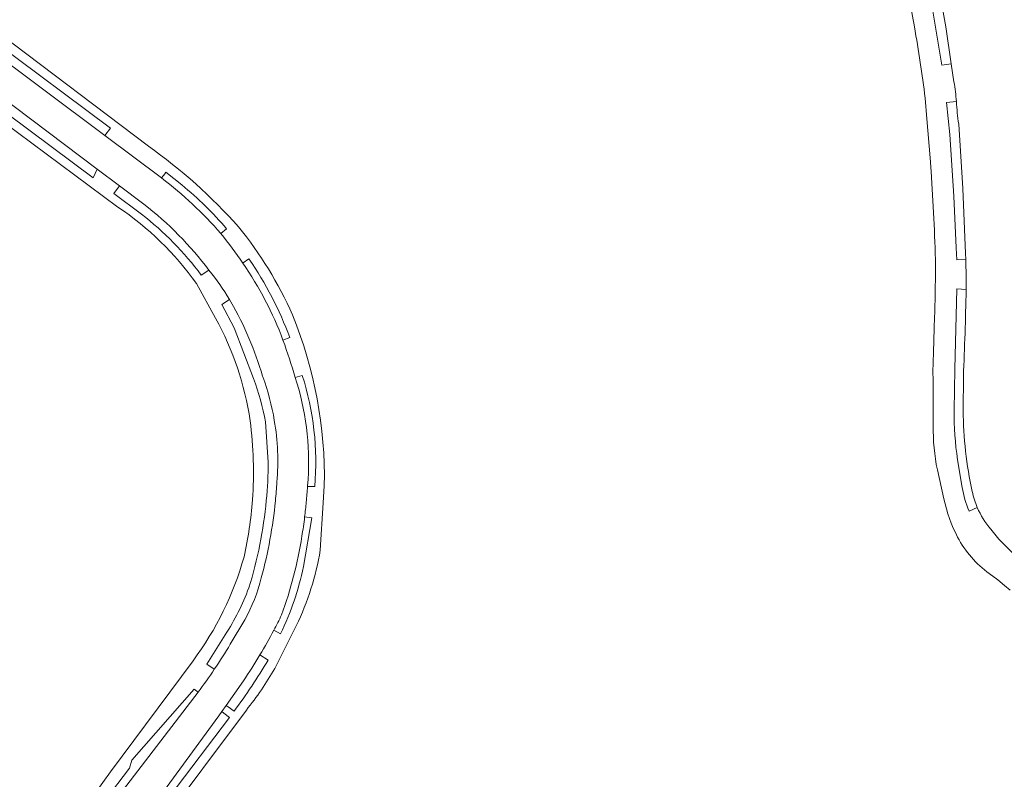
# Model space of a CAD drawing. Extents: x 148869 to 161638, y 453607 to 469810.
# Tile 268 of 656: x 153900 to 154075, y 462325 to 462460. Entities that reach past the tile are written whole.
import ezdxf

# ---------------------------------------------------------------- set-up
doc = ezdxf.new("R2010")
doc.units = 0
doc.layers.add('B-RO-VH-VERHARDING_ASFALT-GV', color=251, linetype='CONTINUOUS', lineweight=18)

msp = doc.modelspace()

# ---------------------------------------------------------------- linework, layer by layer
at = {"layer": 'B-RO-VH-VERHARDING_ASFALT-GV', "flags": 128}
for points in [[(154065.9, 462448.49), (154065.42, 462451.69), (154063.71, 462451.43), (154061.4, 462465.37), (154060.41, 462470.77), (154062.11, 462471.07), (154060.88, 462478.03), (154059.16, 462477.73), (154057.78, 462486.16)], [(153925.03, 462431.41), (153914.95, 462438.93), (153893.21, 462455.16), (153890.53, 462457.03), (153887.2, 462452.8), (153890.04, 462450.69), (153913.59, 462432.96), (153917.53, 462430.01), (153921.89, 462426.73)], [(153922.69, 462437.07), (153896.15, 462457.09), (153895.99, 462456.89), (153895.16, 462455.86), (153895.1, 462455.78), (153915.95, 462440.23), (153914.95, 462438.93), (153925.03, 462431.41), (153925.1, 462431.48), (153925.62, 462432.16), (153925.82, 462432.41), (153928.66, 462430.16)], [(153921.48, 462424.98), (153916.55, 462428.67), (153917.53, 462430.01), (153913.59, 462432.96), (153912.86, 462431.44), (153890.17, 462448.33), (153889.2, 462447.09), (153917.25, 462426.24)], [(154060.78, 462445.6), (154061.1, 462441.89), (154061.68, 462434.98), (154061.85, 462432.53), (154062.33, 462424.2)], [(154067.99, 462416.9), (154066.39, 462416.86), (154066.31, 462418.97), (154065.86, 462428.17), (154065.14, 462439.15), (154064.56, 462444.83), (154066.33, 462444.99)], [(154066.33, 462444.99), (154064.56, 462444.83), (154065.14, 462439.15), (154065.86, 462428.17), (154066.31, 462418.97), (154066.39, 462416.86), (154067.99, 462416.9), (154067.96, 462417.96), (154067.46, 462429.55), (154066.74, 462440.99)], [(153936.59, 462422.36), (153935.56, 462421.53)], [(153939.48, 462416.27), (153939.53, 462416.35), (153940.56, 462417.03)], [(153933.46, 462415.02), (153932.09, 462414.12)], [(153931.22, 462412.64), (153934.64, 462406.51)], [(154068.07, 462411.47), (154068.07, 462411.61), (154066.4, 462411.71), (154066.02, 462397.45), (154065.93, 462390.11)], [(154065.93, 462390.11), (154066.02, 462397.45), (154066.4, 462411.71), (154068.07, 462411.61)], [(153941.39, 462395.75), (153937.94, 462404.75), (153935.75, 462408.9), (153937.11, 462409.8)], [(153937.11, 462409.8), (153937.37, 462409.37)], [(154062.36, 462404.65), (154062.23, 462400.43), (154062.16, 462396.92), (154062.17, 462395.57), (154062.22, 462387.39)], [(153947.82, 462403.05), (153946.62, 462402.59)], [(153942.98, 462396.21), (153943.03, 462396.05)], [(153948.81, 462395.94), (153950.05, 462396.33)], [(153949.1, 462394.97), (153948.81, 462395.94)], [(154067.54, 462390.08), (154067.57, 462396.14)], [(153944.01, 462380.9), (153943.49, 462388.05)], [(154066.54, 462381.32), (154067.35, 462376.41)], [(154067.35, 462376.41), (154066.54, 462381.32)], [(154062.94, 462379.54), (154064.09, 462374.36)], [(153950.97, 462376.57), (153950.98, 462376.67)], [(153952.26, 462376.6), (153950.97, 462376.57)], [(153953.24, 462365.26), (153953.77, 462373.7), (153953.96, 462376.7)], [(154068.57, 462372.21), (154070.04, 462372.84)], [(154070.04, 462372.84), (154068.57, 462372.21)], [(153950.47, 462371.17), (153951.77, 462371.01), (153950.24, 462362.33)], [(154072.17, 462361.09), (154073.71, 462359.96), (154074.86, 462359.01), (154075.91, 462358.14)], [(153939.81, 462352.9), (153937.25, 462348.55)], [(153945.15, 462344.23), (153948.98, 462351.82)], [(153934.41, 462344.09), (153933.09, 462345.01), (153936.35, 462350.2)], [(153946.17, 462350.41), (153944.99, 462351.05)], [(153942.53, 462346.66), (153943.96, 462345.73)], [(153930.63, 462345.61), (153915.94, 462325.89), (153913.24, 462322.1), (153915.01, 462320.83), (153919.34, 462326.53), (153919.73, 462327.95), (153930.81, 462340.56), (153931.52, 462340.03)], [(153910.16, 462303.28), (153920.63, 462315.88), (153925.38, 462322.37), (153935.22, 462335.84), (153935.74, 462336.57), (153936.5, 462337.65), (153939.57, 462342.02)], [(153931.52, 462340.03), (153916.11, 462319.97), (153913.34, 462316.36), (153905.41, 462306.03)], [(153937.92, 462336.62), (153936.86, 462337.39), (153936.5, 462337.65), (153935.74, 462336.57), (153936.08, 462336.32), (153937.09, 462335.55), (153926.53, 462321.55), (153925.38, 462322.37), (153920.63, 462315.88), (153921.65, 462315.12), (153910.85, 462302)], [(153912.5, 462301.01), (153924.45, 462315.85), (153940.11, 462336.84)]]:
    msp.add_lwpolyline(points, dxfattribs=at)
msp.add_lwpolyline([(154062.11, 462471.07), (154060.41, 462470.77), (154061.4, 462465.37), (154063.71, 462451.43), (154065.42, 462451.69), (154064.43, 462458.26), (154063.02, 462466.13), (154062.13, 462470.96)], close=True, dxfattribs=at)
at = {"layer": 'B-RO-VH-VERHARDING_ASFALT-GV'}
for points in [[(154056.98, 462468.37, -0.007712), (154058.85, 462458.26)], [(154058.85, 462458.26, -0.014843), (154060.78, 462445.6)], [(154066.33, 462444.99, 0.018844), (154065.9, 462448.49)], [(154066.74, 462440.99, -0.02649), (154066.33, 462444.99)], [(153938.71, 462422.75, 0.055833), (153922.69, 462437.07)], [(153935.56, 462421.53, 0.052102), (153925.03, 462431.41)], [(153928.66, 462430.16, -0.043921), (153936.59, 462422.36)], [(153921.89, 462426.73, -0.067159), (153933.46, 462415.02)], [(153917.25, 462426.24, -0.092485), (153931.22, 462412.64)], [(153932.09, 462414.12, 0.067095), (153921.48, 462424.98)], [(154062.33, 462424.2, -0.006134), (154062.61, 462415.89)], [(153939.48, 462416.27, 0.029195), (153935.56, 462421.53)], [(153935.56, 462421.53, -0.029195), (153939.48, 462416.27)], [(153948.31, 462407.08, 0.065968), (153938.71, 462422.75)], [(153946.62, 462402.59, 0.062699), (153939.48, 462416.27)], [(153940.56, 462417.03, -0.062434), (153947.82, 462403.05)], [(154068.07, 462411.61, 0.006808), (154067.99, 462416.9)], [(153933.46, 462415.02, -0.038819), (153937.11, 462409.8)], [(153937.11, 462409.8, 0.038819), (153933.46, 462415.02)], [(154062.61, 462415.89, -0.009967), (154062.36, 462404.65)], [(154067.57, 462396.14, 0.004695), (154068.07, 462411.47)], [(153937.37, 462409.37, -0.059758), (153942.98, 462396.21)], [(153934.64, 462406.51, -0.088874), (153940.78, 462388.27)], [(153953.96, 462376.7, 0.102278), (153948.31, 462407.08)], [(153948.81, 462395.94, 0.016363), (153946.62, 462402.59)], [(153946.62, 462402.59, -0.016363), (153948.81, 462395.94)], [(153943.49, 462388.05, 0.048568), (153941.39, 462395.75)], [(153943.03, 462396.05, -0.048389), (153945.08, 462388.32)], [(153950.05, 462396.33, -0.098873), (153952.26, 462376.6)], [(153950.98, 462376.67, 0.095574), (153949.1, 462394.97)], [(154065.93, 462390.11, 0.041605), (154066.54, 462381.32)], [(154066.54, 462381.32, -0.041605), (154065.93, 462390.11)], [(154069.14, 462375.67, -0.052205), (154067.54, 462390.08)], [(153940.78, 462388.27, -0.051047), (153941.19, 462374.19)], [(153945.08, 462388.32, -0.064626), (153945.53, 462377.34)], [(154062.22, 462387.39, 0.055779), (154062.94, 462379.54)], [(153943.65, 462374.09, 0.022029), (153944.01, 462380.9)], [(153945.53, 462377.34, -0.010545), (153945.27, 462374.03)], [(153950.76, 462373.82, 0.007609), (153950.97, 462376.57)], [(153950.97, 462376.57, -0.007609), (153950.76, 462373.82)], [(154067.35, 462376.41, 0.058694), (154068.57, 462372.21)], [(154068.57, 462372.21, -0.058694), (154067.35, 462376.41)], [(153941.19, 462374.19, -0.037017), (153939.69, 462364.06)], [(153940.55, 462358.56, 0.051394), (153943.65, 462374.09)], [(153945.27, 462374.03, -0.043447), (153942.75, 462360.34)], [(154064.09, 462374.36, 0.063004), (154066.54, 462367.56)], [(154070.04, 462372.84, -0.049395), (154069.14, 462375.67)], [(153950.47, 462371.17, 0.006746), (153950.76, 462373.82)], [(153950.76, 462373.82, -0.006746), (153950.47, 462371.17)], [(154072.45, 462368.98, -0.075994), (154070.04, 462372.84)], [(153949.98, 462367.72, 0.009308), (153950.47, 462371.17)], [(154081.42, 462361.03, -0.096881), (154072.45, 462368.98)], [(153946.36, 462353.74, 0.048462), (153949.98, 462367.72)], [(154066.54, 462367.56, 0.111849), (154072.17, 462361.09)], [(153948.98, 462351.82, 0.069469), (153953.24, 462365.26)], [(153939.69, 462364.06, -0.09176), (153930.63, 462345.61)], [(153950.24, 462362.33, -0.063746), (153946.17, 462350.41)], [(153942.75, 462360.34, -0.071161), (153939.81, 462352.9)], [(153936.35, 462350.2, 0.052375), (153940.55, 462358.56)], [(153944.99, 462351.05, 0.014082), (153946.36, 462353.74)], [(153942.53, 462346.66, 0.014496), (153944.99, 462351.05)], [(153944.99, 462351.05, -0.014496), (153942.53, 462346.66)], [(153937.25, 462348.55, -0.014372), (153934.41, 462344.09)], [(153939.57, 462342.02, 0.015431), (153942.53, 462346.66)], [(153943.96, 462345.73, -0.025754), (153937.92, 462336.62)], [(153934.41, 462344.09, -0.014648), (153931.52, 462340.03)], [(153931.52, 462340.03, 0.014648), (153934.41, 462344.09)], [(153940.11, 462336.84, 0.03794), (153945.15, 462344.23)]]:
    msp.add_lwpolyline(points, format="xyb", dxfattribs=at)

doc.saveas('drawing.dxf')
